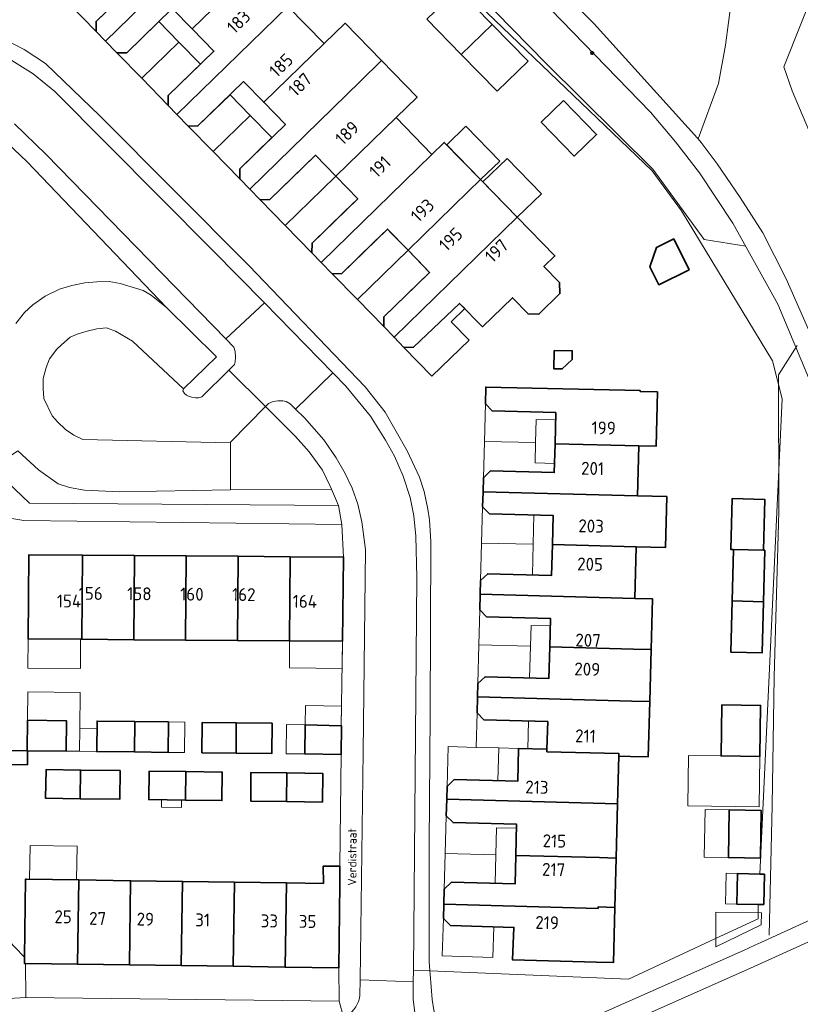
# Model space of a CAD drawing. Header units: metres. Extents: x 149984 to 156489, y 469398 to 478068.
# Tile 432 of 656: x 153440 to 153522, y 473105 to 473208. Entities that reach past the tile are written whole.
import ezdxf
from ezdxf.enums import TextEntityAlignment as Align

# ---------------------------------------------------------------- set-up
doc = ezdxf.new("R2010")
doc.units = ezdxf.units.M
doc.header["$LTSCALE"] = 0.75
for name, color, linetype, lineweight in [('B-WE-GR-BEPLANTING_CULTUUR_HEESTERS-GV', 252, 'Continuous', 18), ('B-WE-GR-HAAG-G', 252, 'GR-HAAG1-SO', 13), ('B-WE-IE-MEUBILAIR-S', 252, 'Continuous', 25), ('B-WE-OG-BEBOUWING-GV', 6, 'Continuous', 35), ('B-WE-OG-BEBOUWING-T18', 1, 'Continuous', 18), ('B-WE-OG-BEBOUWING_LUIFEL-GV', 6, 'Continuous', 18), ('B-WE-OG-BEBOUWING_OVERBOUWING-GV', 6, 'Continuous', 18), ('B-WE-OG-TERREIN_BEGROEID-GV', 252, 'Continuous', 18), ('B-WE-OG-TERREIN_ERF-GV', 252, 'Continuous', 18), ('B-WE-OG-TOPOGRAFIE-T18', 7, 'Continuous', 18), ('B-WE-VH-GESLOTENVERHARDING_ASFALT-GV', 252, 'Continuous', 18), ('B-WE-VH-OPENVERHARDING_BETONSTRAATSTEEN-GV', 252, 'Continuous', 18), ('B-WE-VH-OPENVERHARDING_TEGEL-GV', 252, 'Continuous', 18)]:
    doc.layers.add(name, color=color, linetype=linetype, lineweight=lineweight)
doc.styles.add('NLCS-ISO-M500-T18', font='NLCS-ISO.ttf', dxfattribs={"height": 0.9})
doc.styles.add('NLCS-ISO-M750-T18', font='NLCS-ISO.ttf', dxfattribs={"height": 1.35})
doc.linetypes.add('GR-HAAG1-SO', pattern='A,6,[176,NLCS.SHX,S=0.125,R=0,X=0,Y=0],-2', length=8)

# ---------------------------------------------------------------- blocks, each defined once
blk = doc.blocks.new('SIE-MEUBILAIR_PAAL_LICHTMAST-SO')
for points in [[(-0.62, 0), (-1, 0)], [(-0.71, 0.71), (-0.44, 0.44)], [(0, 1), (0, 0.62)], [(0.44, 0.44), (0.71, 0.71)], [(1, 0), (0.62, 0)], [(-0.71, -0.71), (-0.44, -0.44)], [(0, -0.62), (0, -1)], [(0.44, -0.44), (0.71, -0.71)]]:
    blk.add_lwpolyline(points)
blk.add_circle((0, 0), 0.5)

msp = doc.modelspace()

# ---------------------------------------------------------------- linework, layer by layer
at = {"layer": 'B-WE-GR-BEPLANTING_CULTUUR_HEESTERS-GV', "flags": 128}
msp.add_lwpolyline([(153514.663, 473212.411), (153513.746, 473205.245), (153512.992, 473201.229), (153510.89, 473195.439), (153511.175, 473195.066), (153512.88, 473192.84), (153515.27, 473189.32), (153517.66, 473185.61), (153520.09, 473180.79), (153524.61, 473170.49), (153526.98, 473166.62), (153528.08, 473165.62), (153529.12, 473164.96), (153531.83, 473163.7), (153534.221, 473166.841), (153530.346, 473168.488), (153523.688, 473182.17), (153527.811, 473183.704), (153520.7, 473200.48), (153519.85, 473202.98), (153530.815, 473230.519)], dxfattribs=at)
msp.add_lwpolyline([(153473.23, 473157.06), (153472.491, 473158.757), (153461.9, 473158.69), (153450.27, 473158.48), (153446.63, 473158.66), (153445.06, 473158.94), (153443.87, 473159.32), (153441.8, 473160.8), (153439.64, 473162.76), (153436.94, 473161), (153440.86, 473157.29)], close=True, dxfattribs=at)
at = {"layer": 'B-WE-GR-HAAG-G', "flags": 128}
for points in [[(153475.539, 473223.16), (153494.951, 473203.333)], [(153494.951, 473203.333), (153506.13, 473192.268), (153511.514, 473184.923), (153515.858, 473184.2)], [(153521.231, 473173.821), (153519.296, 473170.725), (153519.331, 473156.414), (153518.842, 473139.104), (153518.621, 473125.636), (153518.304, 473112.06)]]:
    msp.add_lwpolyline(points, dxfattribs=at)
at = {"layer": 'B-WE-OG-BEBOUWING-GV', "flags": 128}
for points in [[(153462.365, 473218.882), (153458.503, 473222.847), (153456.557, 473220.951), (153450.253, 473214.81), (153452.618, 473212.381), (153447.835, 473207.735), (153447.829, 473206.696), (153448.821, 473205.678), (153460.421, 473216.986)], [(153464.21, 473213.098), (153466.154, 473214.992), (153462.365, 473218.882), (153460.421, 473216.986), (153448.821, 473205.678), (153450, 473204.469), (153451.039, 473204.448), (153455.815, 473209.103), (153457.907, 473206.956)], [(153456.293, 473198.01), (153467.898, 473209.314), (153464.21, 473213.098), (153457.907, 473206.956), (153460.169, 473204.635), (153455.393, 473199.98), (153455.388, 473198.94)], [(153471.7, 473205.413), (153467.898, 473209.314), (153456.293, 473198.01), (153457.488, 473196.784), (153458.5, 473196.792), (153463.276, 473201.447), (153465.397, 473199.27)], [(153471.7, 473205.413), (153465.397, 473199.27), (153467.652, 473196.957), (153462.876, 473192.302), (153462.883, 473191.248), (153463.923, 473190.181), (153475.524, 473201.489), (153477.727, 473203.636), (153473.903, 473207.559)], [(153475.524, 473201.489), (153463.923, 473190.181), (153465.012, 473189.064), (153466.016, 473189.08), (153470.792, 473193.735), (153472.935, 473191.536), (153479.237, 473197.678), (153481.44, 473199.826), (153477.727, 473203.636)], [(153496.785, 473199.467), (153494.449, 473197.19), (153497.908, 473193.642), (153500.243, 473195.918)], [(153472.935, 473191.536), (153475.231, 473189.18), (153470.455, 473184.525), (153470.441, 473183.493), (153471.397, 473182.512), (153482.998, 473193.819), (153479.237, 473197.678)], [(153471.397, 473182.512), (153472.557, 473181.322), (153473.553, 473181.346), (153478.329, 473186.001), (153480.498, 473183.776), (153486.8, 473189.918), (153488.088, 473191.173), (153484.286, 473195.075), (153482.998, 473193.819)], [(153491.929, 473187.232), (153488.088, 473191.173), (153486.8, 473189.918), (153480.498, 473183.776), (153482.748, 473181.467), (153477.972, 473176.812), (153477.952, 473175.786), (153479.038, 473174.672)], [(153491.929, 473187.232), (153479.038, 473174.672), (153480.073, 473173.609), (153481.085, 473173.618), (153485.9, 473178.219), (153488.308, 473175.762), (153491.434, 473178.803), (153493.073, 473177.119), (153494.186, 473177.104), (153496.394, 473179.251), (153496.347, 473180.415), (153494.73, 473182.078), (153495.87, 473183.188)], [(153506.758, 473180.164), (153509.924, 473181.739), (153508.322, 473184.959), (153506.499, 473184.053), (153505.824, 473182.042)], [(153495.804, 473173.298), (153495.759, 473171.371), (153496.642, 473171.351), (153497.665, 473172.327), (153497.686, 473173.254)], [(153504.661, 473163.313), (153506.46, 473163.264), (153506.612, 473168.941), (153504.814, 473168.982), (153504.816, 473169.081), (153488.641, 473169.458), (153488.593, 473167.688), (153489.304, 473166.959), (153495.962, 473166.781), (153495.885, 473163.52)], [(153504.52, 473158.065), (153504.661, 473163.313), (153495.885, 473163.52), (153495.814, 473160.493), (153489.136, 473160.671), (153488.387, 473159.961), (153488.348, 473158.496)], [(153504.52, 473158.065), (153488.348, 473158.496), (153488.306, 473156.922), (153489.017, 473156.184), (153495.694, 473156.005), (153495.613, 473152.953), (153504.376, 473152.72), (153507.446, 473152.638), (153507.588, 473157.983)], [(153517.719, 473152.366), (153517.861, 473157.677), (153514.422, 473157.769), (153514.279, 473152.457), (153514.575, 473152.449)], [(153504.23, 473147.327), (153504.376, 473152.72), (153495.613, 473152.953), (153495.527, 473149.728), (153488.849, 473149.906), (153488.1, 473149.194), (153488.062, 473147.76)], [(153514.431, 473147.054), (153517.708, 473146.966), (153517.852, 473152.362), (153517.719, 473152.366), (153514.575, 473152.449)], [(153446.333, 473143.045), (153446.4, 473151.855), (153440.81, 473151.898), (153440.71, 473143.088)], [(153451.773, 473143.003), (153451.84, 473151.814), (153446.4, 473151.855), (153446.333, 473143.045)], [(153451.84, 473151.814), (153451.773, 473143.003), (153457.213, 473142.962), (153457.281, 473151.772)], [(153457.213, 473142.962), (153462.653, 473142.92), (153462.721, 473151.73), (153457.281, 473151.772)], [(153468.161, 473151.689), (153462.721, 473151.73), (153462.653, 473142.92), (153468.093, 473142.878)], [(153473.646, 473142.836), (153473.751, 473151.646), (153468.161, 473151.689), (153468.093, 473142.878)], [(153504.23, 473147.327), (153488.062, 473147.76), (153488.018, 473146.135), (153488.729, 473145.406), (153495.407, 473145.228), (153495.327, 473142.242), (153504.087, 473142.008), (153505.951, 473141.958), (153506.094, 473147.277)], [(153514.431, 473147.054), (153514.288, 473141.7), (153517.568, 473141.613), (153517.711, 473146.966), (153517.708, 473146.966)], [(153503.941, 473136.57), (153505.806, 473136.52), (153505.951, 473141.958), (153504.087, 473142.008), (153495.327, 473142.242), (153495.239, 473138.94), (153488.561, 473139.118), (153487.812, 473138.398), (153487.775, 473137.005)], [(153495.036, 473131.534), (153495.029, 473131.273), (153502.581, 473131.069), (153502.574, 473130.814), (153503.785, 473130.785), (153505.651, 473130.74), (153505.806, 473136.52), (153503.941, 473136.57), (153487.775, 473137.005), (153487.73, 473135.349), (153488.441, 473134.61), (153495.119, 473134.432)], [(153513.344, 473136.172), (153513.269, 473130.831), (153517.33, 473130.773), (153517.406, 473136.115)], [(153444.695, 473131.328), (153444.732, 473134.511), (153440.644, 473134.559), (153440.607, 473131.43), (153440.606, 473131.377), (153440.654, 473131.376), (153440.699, 473131.376)], [(153451.859, 473131.244), (153451.897, 473134.426), (153447.946, 473134.473), (153447.908, 473131.29)], [(153451.897, 473134.426), (153451.859, 473131.244), (153455.373, 473131.202), (153455.411, 473134.384)], [(153462.509, 473134.3), (153458.953, 473134.342), (153458.915, 473131.16), (153462.488, 473131.118)], [(153462.509, 473134.3), (153462.488, 473131.118), (153466.22, 473131.073), (153466.259, 473134.256)], [(153473.488, 473133.978), (153469.72, 473134.1), (153469.707, 473131.032), (153473.506, 473130.987), (153473.542, 473133.976)], [(153495.029, 473131.273), (153495.036, 473131.534), (153492.077, 473131.603), (153491.987, 473128.175), (153485.32, 473128.353), (153484.581, 473127.643), (153484.545, 473126.308), (153502.44, 473125.825), (153502.574, 473130.814), (153502.581, 473131.069)], [(153440.606, 473131.377), (153438.96, 473131.396), (153438.942, 473129.928), (153440.637, 473129.908), (153440.654, 473131.376)], [(153446.173, 473126.351), (153446.207, 473129.344), (153442.591, 473129.394), (153442.549, 473126.401)], [(153446.207, 473129.344), (153446.173, 473126.351), (153450.306, 473126.294), (153450.348, 473129.287)], [(153457.181, 473126.199), (153457.223, 473129.197), (153453.394, 473129.25), (153453.352, 473126.252)], [(153457.223, 473129.197), (153457.181, 473126.199), (153461.01, 473126.146), (153461.052, 473129.144)], [(153467.782, 473126.052), (153467.809, 473129.051), (153464.044, 473129.103), (153464.027, 473126.104)], [(153467.809, 473129.051), (153467.782, 473126.052), (153471.537, 473126), (153471.573, 473128.999)], [(153500.538, 473120.184), (153502.287, 473120.137), (153502.44, 473125.825), (153484.545, 473126.308), (153484.498, 473124.564), (153485.209, 473123.846), (153491.867, 473123.668), (153491.78, 473120.418)], [(153514.128, 473125.172), (153514.041, 473120.184), (153517.4, 473120.126), (153517.486, 473125.114)], [(153502.141, 473114.972), (153502.287, 473120.137), (153500.538, 473120.184), (153491.78, 473120.418), (153491.7, 473117.429), (153485.052, 473117.607), (153484.292, 473116.867), (153484.25, 473115.297), (153500.395, 473114.869), (153500.399, 473115.016)], [(153467.633, 473108.726), (153473.243, 473108.649), (153473.346, 473117.448), (153473.363, 473119.28), (153473.361, 473119.28), (153471.62, 473119.301), (153471.64, 473117.472), (153467.76, 473117.528)], [(153517.733, 473115.257), (153517.805, 473118.443), (153517.323, 473118.454), (153514.989, 473118.508), (153514.916, 473115.322), (153517.173, 473115.27)], [(153445.887, 473109.025), (153446.013, 473117.84), (153440.508, 473117.919), (153440.427, 473117.92), (153440.335, 473109.744), (153440.328, 473109.101), (153440.459, 473109.099)], [(153446.013, 473117.84), (153445.887, 473109.025), (153451.324, 473108.95), (153451.45, 473117.762)], [(153451.324, 473108.95), (153456.76, 473108.875), (153456.886, 473117.684), (153451.45, 473117.762)], [(153462.323, 473117.606), (153456.886, 473117.684), (153456.76, 473108.875), (153462.197, 473108.801)], [(153462.197, 473108.801), (153467.633, 473108.726), (153467.76, 473117.528), (153462.323, 473117.606)], [(153500.395, 473114.869), (153484.25, 473115.297), (153484.211, 473113.808), (153484.952, 473113.088), (153491.578, 473112.87), (153491.447, 473109.463), (153500.244, 473109.24), (153501.994, 473109.194), (153502.141, 473114.972), (153500.399, 473115.016)]]:
    msp.add_lwpolyline(points, close=True, dxfattribs=at)
at = {"layer": 'B-WE-OG-BEBOUWING_LUIFEL-GV', "flags": 128}
for points in [[(153451.2, 473211.003), (153448.836, 473213.429), (153444.954, 473209.646), (153447.829, 473206.696), (153447.835, 473207.735)], [(153456.49, 473205.575), (153454.398, 473207.722), (153451.039, 473204.448), (153450, 473204.469), (153452.608, 473201.792)], [(153456.49, 473205.575), (153452.608, 473201.792), (153455.388, 473198.94), (153455.393, 473199.98), (153458.752, 473203.254)], [(153463.981, 473197.89), (153461.859, 473200.066), (153458.5, 473196.792), (153457.488, 473196.784), (153460.098, 473194.106)], [(153463.981, 473197.89), (153460.098, 473194.106), (153462.883, 473191.248), (153462.876, 473192.302), (153466.236, 473195.576)], [(153488.088, 473191.173), (153490.092, 473193.125), (153486.581, 473196.728), (153486.554, 473196.757), (153484.55, 473194.804)], [(153471.519, 473190.156), (153472.935, 473191.536), (153470.792, 473193.735), (153469.376, 473192.355), (153466.016, 473189.08), (153465.012, 473189.064), (153467.636, 473186.372)], [(153490.864, 473193.402), (153488.326, 473190.929), (153491.929, 473187.232), (153494.466, 473189.705)], [(153471.519, 473190.156), (153467.636, 473186.372), (153470.441, 473183.493), (153470.455, 473184.525), (153473.815, 473187.8), (153475.231, 473189.18), (153472.935, 473191.536)], [(153480.498, 473183.776), (153478.74, 473185.58), (153478.329, 473186.001), (153476.913, 473184.621), (153473.553, 473181.346), (153472.557, 473181.322), (153475.199, 473178.611)], [(153480.498, 473183.776), (153475.199, 473178.611), (153477.952, 473175.786), (153477.972, 473176.812), (153481.332, 473180.087), (153482.748, 473181.467), (153482.207, 473182.022)], [(153485.9, 473178.219), (153481.085, 473173.618), (153480.073, 473173.609), (153483.004, 473170.598), (153486.889, 473174.38), (153485.029, 473176.291), (153486.442, 473177.666)], [(153488.593, 473167.688), (153488.489, 473163.771), (153493.854, 473163.646), (153493.911, 473166.057), (153495.944, 473166.009), (153495.962, 473166.781), (153489.304, 473166.959)], [(153493.854, 473163.646), (153488.489, 473163.771), (153488.387, 473159.961), (153489.136, 473160.671), (153495.814, 473160.493), (153495.837, 473161.458), (153493.803, 473161.505)], [(153488.306, 473156.922), (153488.198, 473153.125), (153493.599, 473152.99), (153493.676, 473156.059), (153489.017, 473156.184)], [(153493.599, 473152.99), (153488.198, 473153.125), (153488.1, 473149.194), (153488.849, 473149.906), (153493.513, 473149.782)], [(153488.018, 473146.135), (153487.92, 473142.449), (153493.314, 473142.306), (153493.372, 473144.495), (153495.386, 473144.441), (153495.407, 473145.228), (153493.393, 473145.282), (153488.729, 473145.406)], [(153440.71, 473143.088), (153440.687, 473140.023), (153446.189, 473139.981), (153446.213, 473143.046)], [(153468.093, 473142.878), (153468.072, 473140.039), (153473.595, 473139.997), (153473.646, 473142.836)], [(153493.314, 473142.306), (153487.92, 473142.449), (153487.812, 473138.398), (153488.561, 473139.118), (153493.226, 473138.994)], [(153440.644, 473134.559), (153444.732, 473134.511), (153444.695, 473131.328), (153446.089, 473131.312), (153446.116, 473133.69), (153446.16, 473137.47), (153440.679, 473137.534)], [(153469.72, 473134.1), (153473.488, 473133.978), (153473.525, 473136.04), (153469.756, 473136.107)], [(153487.73, 473135.349), (153487.633, 473131.722), (153489.989, 473131.659), (153492.077, 473131.603), (153493.028, 473131.581), (153493.106, 473134.486), (153488.441, 473134.61)], [(153446.116, 473133.69), (153446.089, 473131.312), (153447.908, 473131.29), (153447.936, 473133.668)], [(153455.411, 473134.384), (153455.373, 473131.202), (153457.103, 473131.182), (153457.141, 473134.364)], [(153469.72, 473134.1), (153467.758, 473134.108), (153467.745, 473131.04), (153469.707, 473131.032)], [(153489.989, 473131.659), (153487.633, 473131.722), (153484.692, 473131.8), (153484.581, 473127.643), (153485.32, 473128.353), (153489.897, 473128.231)], [(153454.692, 473126.233), (153454.681, 473125.464), (153456.763, 473125.436), (153456.773, 473126.205)], [(153484.392, 473120.616), (153489.69, 473120.474), (153489.766, 473123.315), (153491.856, 473123.259), (153491.867, 473123.668), (153485.209, 473123.846), (153484.498, 473124.564)], [(153514.128, 473125.172), (153511.602, 473125.216), (153511.516, 473120.228), (153514.041, 473120.184)], [(153440.874, 473117.914), (153445.799, 473117.843), (153445.849, 473121.366), (153440.925, 473121.436)], [(153489.69, 473120.474), (153484.392, 473120.616), (153484.292, 473116.867), (153485.052, 473117.607), (153489.61, 473117.485)], [(153514.916, 473115.322), (153514.989, 473118.508), (153513.797, 473118.535), (153513.724, 473115.349)], [(153484.211, 473113.808), (153484.082, 473109.882), (153489.382, 473109.708), (153489.488, 473112.939), (153484.952, 473113.088)]]:
    msp.add_lwpolyline(points, close=True, dxfattribs=at)
at = {"layer": 'B-WE-OG-BEBOUWING_OVERBOUWING-GV', "flags": 128}
for points in [[(153489.291, 473207.434), (153485.704, 473211.115), (153482.481, 473207.973), (153486.069, 473204.293)], [(153486.069, 473204.293), (153489.839, 473200.424), (153493.062, 473203.565), (153489.291, 473207.434)], [(153517.33, 473130.773), (153513.269, 473130.831), (153509.865, 473130.88), (153509.789, 473125.604), (153517.255, 473125.498)], [(153512.732, 473114.469), (153512.717, 473110.853), (153517.472, 473113.151), (153517.488, 473114.411)]]:
    msp.add_lwpolyline(points, close=True, dxfattribs=at)
at = {"layer": 'B-WE-OG-TERREIN_BEGROEID-GV', "flags": 128}
for points in [[(153464.02, 473232.36), (153506.05, 473192.09), (153509.12, 473187.92), (153518.64, 473172.21), (153519.67, 473168.21), (153517.323, 473118.454), (153517.805, 473118.443), (153517.733, 473115.257), (153517.173, 473115.27), (153517.14, 473114.57), (153517.14, 473113.775), (153513.132, 473111.905), (153503.594, 473107.455), (153482.796, 473108.316), (153482.824, 473107.981), (153483.03, 473105.34), (153483.202, 473104.203)], [(153478.49, 473229.21), (153499.98, 473207.5), (153510.82, 473195.53), (153510.89, 473195.439), (153512.992, 473201.229), (153513.746, 473205.245), (153514.663, 473212.411)], [(153523.23, 473168.54), (153519.23, 473178.13), (153514.51, 473186.62), (153511.01, 473191.9), (153508.49, 473195.13), (153505.87, 473198.23), (153479.16, 473225.81)], [(153439.42, 473176.1), (153440.35, 473177.25), (153441.2, 473178.07), (153442.49, 473178.96), (153444, 473179.72), (153445.31, 473180.1), (153446.65, 473180.38), (153447.93, 473180.48), (153449.21, 473180.52), (153450.34, 473180.31), (153452.76, 473179.58), (153453.59, 473179.09), (153455.222, 473177.777), (153440.62, 473193.03), (153438.52, 473195.04)], [(153488.738, 473098.553), (153515.613, 473110.47), (153516.824, 473111.02), (153517.445, 473111.302), (153527.154, 473115.71)]]:
    msp.add_lwpolyline(points, dxfattribs=at)
msp.add_lwpolyline([(153461.9, 473158.69), (153472.491, 473158.757), (153472.32, 473159.15), (153471.54, 473160.76), (153470.15, 473162.67), (153468.73, 473164.29), (153465.581, 473167.417), (153461.9, 473163.69), (153461.9, 473163.628)], close=True, dxfattribs=at)
at = {"layer": 'B-WE-OG-TERREIN_ERF-GV', "flags": 128}
for points in [[(153438.35, 473205.83), (153440.3, 473204.81), (153442.55, 473203.35), (153448.21, 473197.86), (153463.81, 473182.17), (153476.02, 473169.48), (153478.11, 473166.83), (153480.42, 473162.76), (153481.68, 473160.01), (153482.2, 473158.51), (153482.56, 473156.68), (153482.75, 473155.55), (153482.88, 473153.24), (153482.8, 473135.19), (153482.71, 473121.56), (153482.71, 473109.35), (153482.796, 473108.316), (153503.594, 473107.455), (153513.132, 473111.905), (153517.14, 473113.775), (153517.14, 473114.57), (153517.173, 473115.27), (153514.916, 473115.322), (153514.989, 473118.508), (153517.323, 473118.454), (153519.67, 473168.21), (153518.64, 473172.21), (153509.12, 473187.92), (153506.05, 473192.09), (153464.02, 473232.36)], [(153530.815, 473230.519), (153519.85, 473202.98), (153520.7, 473200.48), (153527.811, 473183.704), (153523.688, 473182.17), (153530.346, 473168.488), (153534.221, 473166.841), (153539.802, 473172.088), (153536.958, 473179.918), (153534.465, 473186.303), (153536.607, 473187.104), (153534.403, 473193.564), (153533.234, 473196.489), (153528.984, 473196.453), (153529.019, 473199.993), (153529.054, 473203.482), (153532.788, 473203.273), (153534.109, 473206.471), (153534.017, 473206.513), (153536.893, 473212.864)], [(153467.898, 473209.314), (153471.7, 473205.413), (153473.903, 473207.559), (153477.727, 473203.636), (153481.44, 473199.826), (153479.237, 473197.678), (153482.998, 473193.819), (153484.286, 473195.075), (153488.088, 473191.173), (153491.929, 473187.232), (153495.87, 473183.188), (153494.73, 473182.078), (153496.347, 473180.415), (153496.394, 473179.251), (153494.186, 473177.104), (153493.073, 473177.119), (153491.434, 473178.803), (153488.308, 473175.762), (153485.9, 473178.219), (153481.085, 473173.618), (153480.073, 473173.609), (153479.038, 473174.672), (153477.952, 473175.786), (153477.972, 473176.812), (153482.748, 473181.467), (153480.498, 473183.776), (153478.329, 473186.001), (153473.553, 473181.346), (153472.557, 473181.322), (153471.397, 473182.512), (153470.441, 473183.493), (153470.455, 473184.525), (153475.231, 473189.18), (153472.935, 473191.536), (153470.792, 473193.735), (153466.016, 473189.08), (153465.012, 473189.064), (153463.923, 473190.181), (153462.883, 473191.248), (153462.876, 473192.302), (153467.652, 473196.957), (153465.397, 473199.27), (153463.276, 473201.447), (153458.5, 473196.792), (153457.488, 473196.784), (153456.293, 473198.01), (153455.388, 473198.94), (153455.393, 473199.98), (153460.169, 473204.635), (153457.907, 473206.956), (153455.815, 473209.103), (153451.039, 473204.448), (153450, 473204.469), (153448.821, 473205.678), (153447.829, 473206.696), (153447.835, 473207.735), (153452.618, 473212.381)], [(153439.344, 473110.79), (153440.335, 473109.744), (153440.427, 473117.92), (153440.508, 473117.919), (153446.013, 473117.84), (153451.45, 473117.762), (153456.886, 473117.684), (153462.323, 473117.606), (153467.76, 473117.528), (153471.64, 473117.472), (153471.62, 473119.301), (153473.361, 473119.28), (153473.506, 473130.987), (153469.707, 473131.032), (153469.72, 473134.1), (153473.488, 473133.978), (153473.646, 473142.836), (153468.093, 473142.878), (153462.653, 473142.92), (153457.213, 473142.962), (153451.773, 473143.003), (153446.333, 473143.045), (153440.71, 473143.088), (153440.81, 473151.898), (153446.4, 473151.855), (153451.84, 473151.814), (153457.281, 473151.772), (153462.721, 473151.73), (153468.161, 473151.689), (153473.751, 473151.646), (153473.55, 473155.08), (153440.26, 473155.47), (153438.82, 473155.71)]]:
    msp.add_lwpolyline(points, dxfattribs=at)
for points in [[(153496.785, 473199.467), (153500.243, 473195.918), (153497.908, 473193.642), (153494.449, 473197.19)], [(153506.758, 473180.164), (153505.824, 473182.042), (153506.499, 473184.053), (153508.322, 473184.959), (153509.924, 473181.739)], [(153495.804, 473173.298), (153497.686, 473173.254), (153497.665, 473172.327), (153496.642, 473171.351), (153495.759, 473171.371)], [(153502.287, 473120.137), (153502.141, 473114.972), (153501.994, 473109.194), (153500.244, 473109.24), (153491.447, 473109.463), (153491.578, 473112.87), (153484.952, 473113.088), (153484.211, 473113.808), (153484.25, 473115.297), (153484.292, 473116.867), (153485.052, 473117.607), (153491.7, 473117.429), (153491.78, 473120.418), (153491.867, 473123.668), (153485.209, 473123.846), (153484.498, 473124.564), (153484.545, 473126.308), (153484.581, 473127.643), (153485.32, 473128.353), (153491.987, 473128.175), (153492.077, 473131.603), (153495.036, 473131.534), (153495.119, 473134.432), (153488.441, 473134.61), (153487.73, 473135.349), (153487.775, 473137.005), (153487.812, 473138.398), (153488.561, 473139.118), (153495.239, 473138.94), (153495.327, 473142.242), (153495.407, 473145.228), (153488.729, 473145.406), (153488.018, 473146.135), (153488.062, 473147.76), (153488.1, 473149.194), (153488.849, 473149.906), (153495.527, 473149.728), (153495.613, 473152.953), (153495.694, 473156.005), (153489.017, 473156.184), (153488.306, 473156.922), (153488.348, 473158.496), (153488.387, 473159.961), (153489.136, 473160.671), (153495.814, 473160.493), (153495.885, 473163.52), (153495.962, 473166.781), (153489.304, 473166.959), (153488.593, 473167.688), (153488.641, 473169.458), (153504.816, 473169.081), (153504.814, 473168.982), (153506.612, 473168.941), (153506.46, 473163.264), (153504.661, 473163.313), (153504.52, 473158.065), (153507.588, 473157.983), (153507.446, 473152.638), (153504.376, 473152.72), (153504.23, 473147.327), (153506.094, 473147.277), (153505.951, 473141.958), (153505.806, 473136.52), (153505.651, 473130.74), (153503.785, 473130.785), (153502.574, 473130.814), (153502.44, 473125.825)], [(153517.708, 473146.966), (153517.711, 473146.966), (153517.568, 473141.613), (153514.288, 473141.7), (153514.431, 473147.054), (153514.575, 473152.449), (153514.279, 473152.457), (153514.422, 473157.769), (153517.861, 473157.677), (153517.719, 473152.366), (153517.852, 473152.362)], [(153513.269, 473130.831), (153513.344, 473136.172), (153517.406, 473136.115), (153517.33, 473130.773)], [(153440.699, 473131.376), (153440.654, 473131.376), (153440.637, 473129.908), (153438.942, 473129.928), (153438.96, 473131.396), (153440.606, 473131.377), (153440.607, 473131.43), (153440.644, 473134.559), (153444.732, 473134.511), (153444.695, 473131.328)], [(153447.908, 473131.29), (153447.946, 473134.473), (153451.897, 473134.426), (153455.411, 473134.384), (153455.373, 473131.202), (153451.859, 473131.244)], [(153462.488, 473131.118), (153458.915, 473131.16), (153458.953, 473134.342), (153462.509, 473134.3), (153466.259, 473134.256), (153466.22, 473131.073)], [(153446.173, 473126.351), (153442.549, 473126.401), (153442.591, 473129.394), (153446.207, 473129.344), (153450.348, 473129.287), (153450.306, 473126.294)], [(153457.181, 473126.199), (153453.352, 473126.252), (153453.394, 473129.25), (153457.223, 473129.197), (153461.052, 473129.144), (153461.01, 473126.146)], [(153467.809, 473129.051), (153471.573, 473128.999), (153471.537, 473126), (153467.782, 473126.052), (153464.027, 473126.104), (153464.044, 473129.103)], [(153514.128, 473125.172), (153517.486, 473125.114), (153517.4, 473120.126), (153514.041, 473120.184)], [(153440.47, 473105.53), (153473.28, 473105.14), (153473.243, 473108.649), (153467.633, 473108.726), (153462.197, 473108.801), (153456.76, 473108.875), (153451.324, 473108.95), (153445.887, 473109.025), (153440.459, 473109.099)]]:
    msp.add_lwpolyline(points, close=True, dxfattribs=at)
at = {"layer": 'B-WE-VH-GESLOTENVERHARDING_ASFALT-GV', "flags": 128}
for points in [[(153524.61, 473170.49), (153520.09, 473180.79), (153517.66, 473185.61), (153515.27, 473189.32), (153512.88, 473192.84), (153511.175, 473195.066), (153510.89, 473195.439), (153510.82, 473195.53), (153499.98, 473207.5), (153478.49, 473229.21)], [(153479.16, 473225.81), (153505.87, 473198.23), (153508.49, 473195.13), (153511.01, 473191.9), (153514.51, 473186.62), (153519.23, 473178.13), (153523.23, 473168.54)], [(153527.98, 473113.89), (153516.35, 473108.61), (153505.729, 473103.9), (153508.625, 473097.628), (153516.2, 473100.94), (153522.11, 473103.74)]]:
    msp.add_lwpolyline(points, dxfattribs=at)
at = {"layer": 'B-WE-VH-OPENVERHARDING_BETONSTRAATSTEEN-GV', "flags": 128}
for points in [[(153439.03, 473203.65), (153441.26, 473202.26), (153443.53, 473200.41), (153460.04, 473183.8), (153465.458, 473178.266), (153472.609, 473170.961), (153473.98, 473169.56), (153476.57, 473166.4), (153478.15, 473163.89), (153479.09, 473162.22), (153480, 473160.12), (153480.73, 473157.89), (153481.11, 473155.96), (153481.32, 473153.85), (153481.41, 473149.51), (153481.056, 473108.388), (153482.796, 473108.316), (153482.71, 473109.35), (153482.71, 473121.56), (153482.8, 473135.19), (153482.88, 473153.24), (153482.75, 473155.55), (153482.56, 473156.68), (153482.2, 473158.51), (153481.68, 473160.01), (153480.42, 473162.76), (153478.11, 473166.83), (153476.02, 473169.48), (153463.81, 473182.17), (153448.21, 473197.86), (153442.55, 473203.35), (153440.3, 473204.81), (153438.35, 473205.83)], [(153439.3, 473197.03), (153442.6, 473193.8), (153461.411, 473174.491), (153465.458, 473178.266), (153460.04, 473183.8), (153443.53, 473200.41), (153441.26, 473202.26), (153439.03, 473203.65)], [(153439.64, 473162.76), (153441.8, 473160.8), (153443.87, 473159.32), (153445.06, 473158.94), (153446.63, 473158.66), (153450.27, 473158.48), (153461.9, 473158.69), (153461.9, 473163.628), (153446.43, 473163.97), (153445.5, 473164.41), (153444.62, 473165.02), (153443.8, 473165.82), (153443.24, 473166.45), (153442.37, 473168.24), (153442.3, 473169.32), (153442.3, 473170.34), (153442.6, 473171.49), (153442.96, 473172.4), (153443.71, 473173.42), (153444.2, 473173.89), (153445.11, 473174.67), (153445.86, 473175.01), (153446.89, 473175.31), (153447.93, 473175.55), (153448.92, 473175.65), (153449.86, 473175.31), (153451.63, 473174.27), (153456.97, 473169.26), (153460.44, 473172.62), (153455.222, 473177.777), (153453.59, 473179.09), (153452.76, 473179.58), (153450.34, 473180.31), (153449.21, 473180.52), (153447.93, 473180.48), (153446.65, 473180.38), (153445.31, 473180.1), (153444, 473179.72), (153442.49, 473178.96), (153441.2, 473178.07), (153440.35, 473177.25), (153439.42, 473176.1)], [(153481.03, 473105.37), (153481.046, 473107.188), (153475.474, 473107.38), (153475.452, 473105.779)], [(153474.059, 473103.643), (153481.327, 473103.51), (153481.22, 473103.94), (153481.03, 473105.37)]]:
    msp.add_lwpolyline(points, dxfattribs=at)
for points in [[(153472.609, 473170.961), (153465.458, 473178.266), (153461.411, 473174.491), (153462.25, 473173.63), (153462.4, 473173.17), (153462.43, 473172.58), (153462.39, 473172.1), (153462.32, 473171.81), (153461.738, 473171.233), (153465.581, 473167.417), (153465.88, 473167.72), (153466.38, 473167.95), (153466.86, 473168.02), (153467.37, 473168), (153467.73, 473167.93), (153468.15, 473167.7), (153468.707, 473167.15)], [(153461.9, 473163.628), (153461.9, 473163.69), (153465.581, 473167.417), (153461.738, 473171.233), (153458.9, 473168.42), (153458.57, 473168.32), (153458.24, 473168.33), (153457.87, 473168.39), (153457.58, 473168.46), (153457.29, 473168.62), (153457.08, 473168.77), (153456.92, 473169.05), (153456.97, 473169.26), (153451.63, 473174.27), (153449.86, 473175.31), (153448.92, 473175.65), (153447.93, 473175.55), (153446.89, 473175.31), (153445.86, 473175.01), (153445.11, 473174.67), (153444.2, 473173.89), (153443.71, 473173.42), (153442.96, 473172.4), (153442.6, 473171.49), (153442.3, 473170.34), (153442.3, 473169.32), (153442.37, 473168.24), (153443.24, 473166.45), (153443.8, 473165.82), (153444.62, 473165.02), (153445.5, 473164.41), (153446.43, 473163.97)], [(153468.707, 473167.15), (153469.65, 473166.22), (153471.67, 473163.92), (153472.97, 473162.06), (153473.92, 473160.41), (153474.64, 473158.85), (153475.23, 473157.18), (153475.67, 473155.33), (153476.03, 473152.43), (153475.8, 473131.25), (153475.474, 473107.38), (153481.046, 473107.188), (153481.056, 473108.388), (153481.41, 473149.51), (153481.32, 473153.85), (153481.11, 473155.96), (153480.73, 473157.89), (153480, 473160.12), (153479.09, 473162.22), (153478.15, 473163.89), (153476.57, 473166.4), (153473.98, 473169.56), (153472.609, 473170.961)]]:
    msp.add_lwpolyline(points, close=True, dxfattribs=at)
at = {"layer": 'B-WE-VH-OPENVERHARDING_BETONSTRAATSTEEN-GV'}
msp.add_lwpolyline([(153475.452, 473105.779, -0.2458713), (153474.059, 473103.643)], format="xyb", dxfattribs=at)
at = {"layer": 'B-WE-VH-OPENVERHARDING_TEGEL-GV', "flags": 128}
for points in [[(153438.52, 473195.04), (153440.62, 473193.03), (153455.222, 473177.777), (153460.44, 473172.62), (153456.97, 473169.26), (153456.92, 473169.05), (153457.08, 473168.77), (153457.29, 473168.62), (153457.58, 473168.46), (153457.87, 473168.39), (153458.24, 473168.33), (153458.57, 473168.32), (153458.9, 473168.42), (153461.738, 473171.233), (153462.32, 473171.81), (153462.39, 473172.1), (153462.43, 473172.58), (153462.4, 473173.17), (153462.25, 473173.63), (153461.411, 473174.491), (153442.6, 473193.8), (153439.3, 473197.03)], [(153475.8, 473131.25), (153476.03, 473152.43), (153475.67, 473155.33), (153475.23, 473157.18), (153474.64, 473158.85), (153473.92, 473160.41), (153472.97, 473162.06), (153471.67, 473163.92), (153469.65, 473166.22), (153468.707, 473167.15), (153468.15, 473167.7), (153467.73, 473167.93), (153467.37, 473168), (153466.86, 473168.02), (153466.38, 473167.95), (153465.88, 473167.72), (153465.581, 473167.417), (153468.73, 473164.29), (153470.15, 473162.67), (153471.54, 473160.76), (153472.32, 473159.15), (153472.491, 473158.757), (153473.23, 473157.06), (153473.55, 473155.08), (153473.751, 473151.646), (153473.646, 473142.836), (153473.488, 473133.978), (153473.542, 473133.976), (153473.506, 473130.987), (153473.361, 473119.28), (153473.363, 473119.28), (153473.346, 473117.448), (153473.243, 473108.649), (153473.28, 473105.14), (153473.734, 473103.488)], [(153438.82, 473155.71), (153440.26, 473155.47), (153473.55, 473155.08), (153473.23, 473157.06), (153440.86, 473157.29), (153436.94, 473161)], [(153475.452, 473105.779), (153475.474, 473107.38), (153475.8, 473131.25)], [(153527.154, 473115.71), (153517.445, 473111.302), (153516.824, 473111.02), (153515.613, 473110.47), (153488.738, 473098.553), (153489.548, 473096.725), (153502.804, 473102.603), (153505.729, 473103.9), (153516.35, 473108.61), (153527.98, 473113.89)]]:
    msp.add_lwpolyline(points, dxfattribs=at)
for points in [[(153418.561, 473132.715), (153418.386, 473129.275), (153418.748, 473128.92), (153420.067, 473127.626), (153422.238, 473125.497), (153428.618, 473119.241), (153434.761, 473112.927), (153438.63, 473108.99), (153438.69, 473105.44), (153440.47, 473105.53), (153440.459, 473109.099), (153440.328, 473109.101), (153440.335, 473109.744), (153439.344, 473110.79), (153437.418, 473112.821), (153423.431, 473127.577), (153421.97, 473129.119)], [(153481.327, 473103.51), (153481.64, 473102.25), (153482.24, 473100.58), (153483, 473099.2), (153483.98, 473098.1), (153485.16, 473097.2), (153486.19, 473096.8), (153487.64, 473096.59), (153489.13, 473096.54), (153489.548, 473096.725), (153488.738, 473098.553), (153486.373, 473098.789), (153485.472, 473099.43), (153484.751, 473100.164), (153484.122, 473101.256), (153483.58, 473102.731), (153483.202, 473104.203), (153483.03, 473105.34), (153482.824, 473107.981), (153482.796, 473108.316), (153481.056, 473108.388), (153481.046, 473107.188), (153481.03, 473105.37), (153481.22, 473103.94)], [(153473.28, 473105.14), (153440.47, 473105.53), (153438.69, 473105.44), (153429.07, 473095.98), (153429.14, 473090.33), (153428.84, 473064.64), (153430.78, 473067.29), (153433.982, 473070.394), (153430.774, 473073.727), (153430.772, 473074.091), (153430.96, 473094.5), (153437.542, 473101.298), (153440.228, 473103.923), (153473.734, 473103.488)]]:
    msp.add_lwpolyline(points, close=True, dxfattribs=at)
at = {"layer": 'B-WE-VH-OPENVERHARDING_TEGEL-GV'}
msp.add_lwpolyline([(153474.059, 473103.643, 0.2458713), (153475.452, 473105.779)], format="xyb", dxfattribs=at)

# ---------------------------------------------------------------- block references
at = {"layer": 'B-WE-IE-MEUBILAIR-S', "xscale": 0.2, "yscale": 0.2, "zscale": 0.2}
msp.add_blockref('SIE-MEUBILAIR_PAAL_LICHTMAST-SO', (153499.781, 473204.441), dxfattribs=at)

# ---------------------------------------------------------------- texts
at = {"layer": 'B-WE-OG-BEBOUWING-T18', "style": 'NLCS-ISO-M750-T18'}
for s, rotation, p in [('183', 44.2, (153462.756, 473207.711)), ('185', 44.2, (153467.204, 473203.147)), ('187', 44.2, (153469.177, 473201.123)), ('189', 44.2, (153474.113, 473196.059)), ('191', 44.2, (153477.561, 473192.521)), ('193', 44.2, (153482.008, 473187.957)), ('195', 44.2, (153484.969, 473184.919)), ('197', 44.2, (153489.766, 473183.721)), ('199', 358.7, (153500.981, 473165.169)), ('201', 358.7, (153499.825, 473160.934)), ('203', 358.5, (153499.666, 473154.903)), ('205', 358.5, (153499.56, 473150.905)), ('156', 359.6, (153447.273, 473147.848)), ('158', 359.6, (153452.366, 473147.81)), ('160', 359.6, (153457.869, 473147.767)), ('162', 359.6, (153463.302, 473147.726)), ('154', 359.6, (153445, 473147.055)), ('164', 359.4, (153469.696, 473147.016)), ('207', 358.5, (153499.347, 473142.937)), ('209', 358.5, (153499.266, 473139.913)), ('211', 358.4, (153499.077, 473132.912)), ('213', 358.7, (153493.99, 473127.557)), ('215', 358.5, (153495.822, 473121.924)), ('217', 358.5, (153495.742, 473118.927)), ('25', 359.4, (153444.383, 473113.984)), ('27', 359.2, (153447.997, 473113.811)), ('29', 359.2, (153452.996, 473113.739)), ('31', 359.2, (153458.995, 473113.653)), ('33', 359.2, (153465.979, 473113.553)), ('35', 359.2, (153469.978, 473113.496)), ('219', 358.6, (153495.06, 473113.373))]:
    msp.add_text(s, height=1.35, rotation=rotation, dxfattribs=at).set_placement(p, align=Align.MIDDLE)
at = {"layer": 'B-WE-OG-TOPOGRAFIE-T18', "style": 'NLCS-ISO-M500-T18'}
msp.add_text('Verdistraat', height=0.9, rotation=89.8, dxfattribs=at).set_placement((153474.645, 473120.244), align=Align.MIDDLE)

doc.saveas('drawing.dxf')
